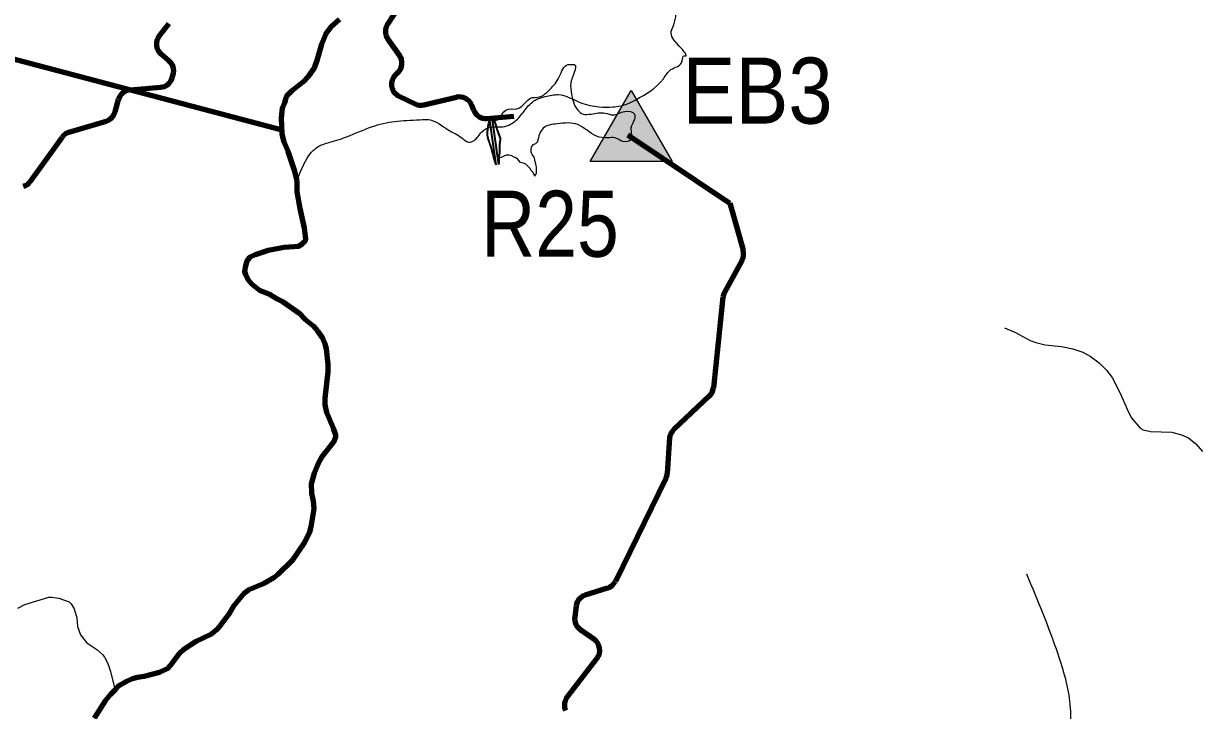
# Model space of a CAD drawing. Extents: x 553962 to 842807, y 8883888 to 9032388.
# Drawn here: x 736293 to 745215, y 8955895 to 8961096 of the extents above; entities that cross this region are included whole.
import ezdxf
from ezdxf.enums import TextEntityAlignment as Align

# ---------------------------------------------------------------- set-up
doc = ezdxf.new("R2010")
doc.units = 0
doc.header["$LTSCALE"] = 200
for name, color, linetype, lineweight in [('24', 7, 'Continuous', 25), ('53', 7, 'Continuous', 106), ('7', 7, 'Continuous', 90), ('8', 7, 'Continuous', 13), ('9', 7, 'Continuous', 90)]:
    doc.layers.add(name, color=color, linetype=linetype, lineweight=lineweight)

msp = doc.modelspace()

# ---------------------------------------------------------------- hatches: boundary and pattern name
at = {"layer": '7'}
msp.add_hatch(color=256, dxfattribs=at).paths.add_polyline_path([(740892.2, 8960589.6), (741203, 8960051.4), (740581.5, 8960051.4)])

# ---------------------------------------------------------------- linework, layer by layer
at = {"layer": '24', "lineweight": 53}
for points in [[(738683.6, 8961126.1), (738620.8, 8961070.7), (738578.4, 8961013.8), (738548.1, 8960940.1), (738513.2, 8960816.6), (738491.7, 8960757.4), (738449.6, 8960697.3), (738406.1, 8960651.4), (738323.2, 8960586.2), (738283.9, 8960545.5), (738277, 8960532.8), (738268.6, 8960495.4), (738251.1, 8960454.1), (738241.8, 8960382.7)], [(738241.8, 8960382.7), (738247.4, 8960259.4), (738263.5, 8960199.7), (738292.1, 8960130.8), (738340.4, 8959985), (738360.6, 8959903.9)], [(738360.8, 8959903.9), (738360.7, 8959903.7), (738361.7, 8959822), (738382.9, 8959696.5), (738416.4, 8959545.4), (738427.2, 8959466.2), (738423.7, 8959450.8), (738399.7, 8959425), (738374.6, 8959407.4), (738264.3, 8959400.5), (738143.3, 8959377.2), (738045, 8959345.3), (738001.8, 8959325.2), (737980.5, 8959290.7), (737969.3, 8959249.8), (737966.1, 8959217.4), (737972.2, 8959196.6), (737993.9, 8959155.2), (738018.3, 8959124.6), (738081.2, 8959074), (738160.4, 8959043.4), (738212.7, 8959010.5), (738252.1, 8958991.6), (738377.8, 8958902.9), (738423, 8958858.3), (738484.8, 8958807.8), (738518.2, 8958769.8)], [(738518.2, 8958769.8), (738553, 8958719.1), (738573.4, 8958671.6), (738584.2, 8958634.2), (738596.5, 8958516.6), (738595.5, 8958459.5), (738573.8, 8958260.1), (738574.3, 8958210.6), (738586, 8958151.5), (738636.9, 8958031.2), (738652.7, 8957981.1), (738654.3, 8957961.8), (738641.6, 8957929.6), (738548.2, 8957809.4), (738520.8, 8957759.5), (738492.3, 8957691), (738469.3, 8957611.9), (738471.1, 8957540.7), (738484.1, 8957483.4), (738489.5, 8957421.9), (738467.2, 8957284.5), (738453.4, 8957238.2), (738417.5, 8957163.1), (738326.3, 8957030.4), (738218, 8956923.9), (738186.3, 8956898.7), (738110, 8956853), (737993.5, 8956806), (737962, 8956783.2), (737881, 8956685.2), (737843.7, 8956619.2), (737789, 8956546.3), (737752.5, 8956505.2), (737714.4, 8956472.2), (737598.9, 8956418.2), (737504.9, 8956356), (737472.4, 8956325.7)], [(737472.4, 8956325.7), (737418.7, 8956252.2), (737418.7, 8956252.2), (737379.9, 8956210.5), (737322.3, 8956183.6), (737205.6, 8956151.2), (737156.3, 8956144.6), (737117.3, 8956134.5), (737071.6, 8956114.1), (737009.5, 8956078.2), (736986.8, 8956050.7), (736947.5, 8956013.9), (736911.1, 8955966.9), (736827.8, 8955836.5)]]:
    msp.add_lwpolyline(points, dxfattribs=at)
at = {"layer": '24'}
for points in [[(743717.7, 8958792.3), (743800.2, 8958756.1), (743911.5, 8958697.1), (743955.3, 8958681.4), (744025.6, 8958664.2), (744147.5, 8958649.6), (744235.2, 8958632.4), (744310.4, 8958606.9), (744365.4, 8958577), (744433.8, 8958526.9), (744488.9, 8958471.2), (744531.2, 8958417.1), (744593.7, 8958298.5), (744645, 8958175.7), (744676.8, 8958113.6), (744744.7, 8958031.2), (744766.2, 8958019.9), (744821.5, 8958007), (744983.3, 8958002), (745058, 8957983.2), (745110.2, 8957958), (745164.6, 8957914.2), (745215.4, 8957855.9)], [(736249.4, 8956670.3), (736303.6, 8956698.2), (736484.3, 8956752.4), (736504.6, 8956754.1), (736560.1, 8956744.7), (736638.9, 8956717.1), (736653.7, 8956703.3), (736677, 8956664.6), (736695.8, 8956596.6), (736700.2, 8956530.8), (736723, 8956467.7), (736771.5, 8956408), (736847.3, 8956356.8), (736891.3, 8956319.1), (736906.1, 8956297.9), (736929.7, 8956249.7), (736951.9, 8956189.6), (736985.2, 8956045.4)]]:
    msp.add_lwpolyline(points, dxfattribs=at)
for points in [[(738367.7, 8959924.4), (738437.2, 8960071.1), (738471.9, 8960121.3), (738537.5, 8960171.6), (738630.2, 8960202.5), (738765.3, 8960248.8), (738950.5, 8960322.2), (739124.2, 8960357), (739313.4, 8960368.5), (739359.7, 8960368.5), (739506.3, 8960291.3), (739610.6, 8960229.5), (739660.8, 8960198.6), (739703.2, 8960210.2), (739761.1, 8960275.8), (739826.7, 8960310.6), (739919.4, 8960314.5), (740031.3, 8960372.4), (740096.9, 8960453.5), (740178, 8960523), (740239.7, 8960542.3), (740340.1, 8960557.8), (740509.9, 8960496), (740648.9, 8960465.1), (740753.1, 8960465.1), (740865, 8960488.3), (740926.8, 8960519.2), (741135.2, 8960677.5), (741193.1, 8960747.1), (741278, 8960812.7), (741293.5, 8960851.3), (741300.5, 8960850.1), (741255.5, 8960925.1), (741195.5, 8961035.2), (741220.5, 8961105.2), (741225.5, 8961275.2), (741235.5, 8961375.3), (741255.5, 8961460.3), (741305.5, 8961510.3), (741355.4, 8961545.3), (741395.4, 8961605.3), (741440.4, 8961675.3), (741500.4, 8961730.4), (741545.4, 8961795.4), (741540.4, 8961925.4), (741555.4, 8962015.5), (741660.3, 8962135.5), (741690.3, 8962305.5), (741680.3, 8962425.6), (741700.3, 8962620.6), (741780.3, 8962700.7), (741975.2, 8962690.7), (742105.2, 8962630.6), (742195.2, 8962590.6), (742275.1, 8962580.6), (742390.1, 8962640.6), (742520.1, 8962655.6), (742770, 8962605.6), (742989.9, 8962550.6), (743104.8, 8962540.6), (743324.8, 8962590.6), (743524.7, 8962640.6), (743664.7, 8962635.6), (743774.6, 8962635.6), (743904.6, 8962675.7), (744079.5, 8962775.7), (744274.5, 8962990.7), (744539.4, 8963385.9), (744659.3, 8963580.9), (744879.3, 8963706), (745084.2, 8963786), (745299.1, 8963801), (745444.1, 8963831), (745664, 8963901), (745943.9, 8964026.1), (746173.8, 8964201.1), (746393.8, 8964276.1), (746543.7, 8964266.1), (746708.6, 8964376.2), (746898.6, 8964536.2), (747118.5, 8964656.2), (747248.5, 8964676.2), (747398.4, 8964766.3), (747428.4, 8964831.3), (747488.4, 8964891.3), (747623.3, 8964991.3), (747863.3, 8965106.4), (747993.2, 8965146.4), (748133.2, 8965221.4), (748228.1, 8965321.5), (748358.1, 8965451.5)], [(742465, 8951672.5), (742570.2, 8951896.3), (742530.8, 8952080.7), (742596.6, 8952304.5), (742780.8, 8952620.5), (742833.4, 8952791.7), (742793.9, 8953160.4), (742688.7, 8953489.6), (742715, 8953608.1), (742833.4, 8953555.4), (742938.7, 8953555.4), (743136.1, 8953779.2), (743280.8, 8954161.1), (743478.2, 8954332.2), (743780.8, 8954635.1), (744030.8, 8955095.9), (744188.8, 8955556.8), (744215.1, 8955938.6), (744123, 8956320.5), (743886.1, 8956926.2)]]:
    msp.add_spline(points, degree=3, dxfattribs=at)
at = {"layer": '53'}
for points in [[(738683.6, 8961126.1), (738620.8, 8961070.7), (738578.4, 8961013.8), (738548.1, 8960940.1), (738513.2, 8960816.6), (738491.7, 8960757.4), (738449.6, 8960697.3), (738406.1, 8960651.4), (738323.2, 8960586.2), (738283.9, 8960545.5), (738277, 8960532.8), (738268.6, 8960495.4), (738251.1, 8960454.1), (738241.8, 8960382.7)], [(738241.8, 8960382.7), (738247.4, 8960259.4), (738263.5, 8960199.7), (738292.1, 8960130.8), (738340.4, 8959985), (738360.6, 8959903.9)], [(738360.8, 8959903.9), (738360.7, 8959903.7), (738361.7, 8959822), (738382.9, 8959696.5), (738416.4, 8959545.4), (738427.2, 8959466.2), (738423.7, 8959450.8), (738399.7, 8959425), (738374.6, 8959407.4), (738264.3, 8959400.5), (738143.3, 8959377.2), (738045, 8959345.3), (738001.8, 8959325.2), (737980.5, 8959290.7), (737969.3, 8959249.8), (737966.1, 8959217.4), (737972.2, 8959196.6), (737993.9, 8959155.2), (738018.3, 8959124.6), (738081.2, 8959074), (738160.4, 8959043.4), (738212.7, 8959010.5), (738252.1, 8958991.6), (738377.8, 8958902.9), (738423, 8958858.3), (738484.8, 8958807.8), (738518.2, 8958769.8)], [(738360.8, 8959903.9), (738360.7, 8959903.7), (738361.7, 8959822), (738382.9, 8959696.5), (738416.4, 8959545.4), (738427.2, 8959466.2), (738423.7, 8959450.8), (738399.7, 8959425), (738374.6, 8959407.4), (738264.3, 8959400.5), (738143.3, 8959377.2), (738045, 8959345.3), (738001.8, 8959325.2), (737980.5, 8959290.7), (737969.3, 8959249.8), (737966.1, 8959217.4), (737972.2, 8959196.6), (737993.9, 8959155.2), (738018.3, 8959124.6), (738081.2, 8959074), (738160.4, 8959043.4), (738212.7, 8959010.5), (738252.1, 8958991.6), (738377.8, 8958902.9), (738423, 8958858.3), (738484.8, 8958807.8), (738518.2, 8958769.8)], [(738360.8, 8959903.9), (738360.7, 8959903.7), (738361.7, 8959822), (738382.9, 8959696.5), (738416.4, 8959545.4), (738427.2, 8959466.2), (738423.7, 8959450.8), (738399.7, 8959425), (738374.6, 8959407.4), (738264.3, 8959400.5), (738143.3, 8959377.2), (738045, 8959345.3), (738001.8, 8959325.2), (737980.5, 8959290.7), (737969.3, 8959249.8), (737966.1, 8959217.4), (737972.2, 8959196.6), (737993.9, 8959155.2), (738018.3, 8959124.6), (738081.2, 8959074), (738160.4, 8959043.4), (738212.7, 8959010.5), (738252.1, 8958991.6), (738377.8, 8958902.9), (738423, 8958858.3), (738484.8, 8958807.8), (738518.2, 8958769.8)], [(738518.2, 8958769.8), (738553, 8958719.1), (738573.4, 8958671.6), (738584.2, 8958634.2), (738596.5, 8958516.6), (738595.5, 8958459.5), (738573.8, 8958260.1), (738574.3, 8958210.6), (738586, 8958151.5), (738636.9, 8958031.2), (738652.7, 8957981.1), (738654.3, 8957961.8), (738641.6, 8957929.6), (738548.2, 8957809.4), (738520.8, 8957759.5), (738492.3, 8957691), (738469.3, 8957611.9), (738471.1, 8957540.7), (738484.1, 8957483.4), (738489.5, 8957421.9), (738467.2, 8957284.5), (738453.4, 8957238.2), (738417.5, 8957163.1), (738326.3, 8957030.4), (738218, 8956923.9), (738186.3, 8956898.7), (738110, 8956853), (737993.5, 8956806), (737962, 8956783.2), (737881, 8956685.2), (737843.7, 8956619.2), (737789, 8956546.3), (737752.5, 8956505.2), (737714.4, 8956472.2), (737598.9, 8956418.2), (737504.9, 8956356), (737472.4, 8956325.7)], [(738518.2, 8958769.8), (738553, 8958719.1), (738573.4, 8958671.6), (738584.2, 8958634.2), (738596.5, 8958516.6), (738595.5, 8958459.5), (738573.8, 8958260.1), (738574.3, 8958210.6), (738586, 8958151.5), (738636.9, 8958031.2), (738652.7, 8957981.1), (738654.3, 8957961.8), (738641.6, 8957929.6), (738548.2, 8957809.4), (738520.8, 8957759.5), (738492.3, 8957691), (738469.3, 8957611.9), (738471.1, 8957540.7), (738484.1, 8957483.4), (738489.5, 8957421.9), (738467.2, 8957284.5), (738453.4, 8957238.2), (738417.5, 8957163.1), (738326.3, 8957030.4), (738218, 8956923.9), (738186.3, 8956898.7), (738110, 8956853), (737993.5, 8956806), (737962, 8956783.2), (737881, 8956685.2), (737843.7, 8956619.2), (737789, 8956546.3), (737752.5, 8956505.2), (737714.4, 8956472.2), (737598.9, 8956418.2), (737504.9, 8956356), (737472.4, 8956325.7)], [(738518.2, 8958769.8), (738553, 8958719.1), (738573.4, 8958671.6), (738584.2, 8958634.2), (738596.5, 8958516.6), (738595.5, 8958459.5), (738573.8, 8958260.1), (738574.3, 8958210.6), (738586, 8958151.5), (738636.9, 8958031.2), (738652.7, 8957981.1), (738654.3, 8957961.8), (738641.6, 8957929.6), (738548.2, 8957809.4), (738520.8, 8957759.5), (738492.3, 8957691), (738469.3, 8957611.9), (738471.1, 8957540.7), (738484.1, 8957483.4), (738489.5, 8957421.9), (738467.2, 8957284.5), (738453.4, 8957238.2), (738417.5, 8957163.1), (738326.3, 8957030.4), (738218, 8956923.9), (738186.3, 8956898.7), (738110, 8956853), (737993.5, 8956806), (737962, 8956783.2), (737881, 8956685.2), (737843.7, 8956619.2), (737789, 8956546.3), (737752.5, 8956505.2), (737714.4, 8956472.2), (737598.9, 8956418.2), (737504.9, 8956356), (737472.4, 8956325.7)], [(737472.4, 8956325.7), (737418.7, 8956252.2), (737418.7, 8956252.2), (737379.9, 8956210.5), (737322.3, 8956183.6), (737205.6, 8956151.2), (737156.3, 8956144.6), (737117.3, 8956134.5), (737071.6, 8956114.1), (737009.5, 8956078.2), (736986.8, 8956050.7), (736947.5, 8956013.9), (736911.1, 8955966.9), (736827.8, 8955836.5)], [(737472.4, 8956325.7), (737418.7, 8956252.2), (737418.7, 8956252.2), (737379.9, 8956210.5), (737322.3, 8956183.6), (737205.6, 8956151.2), (737156.3, 8956144.6), (737117.3, 8956134.5), (737071.6, 8956114.1), (737009.5, 8956078.2), (736986.8, 8956050.7), (736947.5, 8956013.9), (736911.1, 8955966.9), (736827.8, 8955836.5)], [(737472.4, 8956325.7), (737418.7, 8956252.2), (737418.7, 8956252.2), (737379.9, 8956210.5), (737322.3, 8956183.6), (737205.6, 8956151.2), (737156.3, 8956144.6), (737117.3, 8956134.5), (737071.6, 8956114.1), (737009.5, 8956078.2), (736986.8, 8956050.7), (736947.5, 8956013.9), (736911.1, 8955966.9), (736827.8, 8955836.5)]]:
    msp.add_lwpolyline(points, dxfattribs=at)
at = {"layer": '7'}
for p, q in [((739464.6, 8961733.8), (739047.5, 8961090.5)), ((737319.2, 8961002), (737392, 8961095.6)), ((739050.1, 8960977.9), (739138, 8960855)), ((737393.1, 8960814.6), (737334.1, 8960863.8)), ((739126.2, 8960725), (739108.1, 8960707.5)), ((737417.4, 8960684.2), (737424.9, 8960709.1)), ((737099.8, 8960594.1), (737329.9, 8960613.3)), ((739134.8, 8960545.2), (739257.7, 8960487)), ((739323.4, 8960480.1), (739568.7, 8960537.8)), ((736986.3, 8960427.2), (737011.6, 8960520.6)), ((739685.1, 8960475.7), (739697.9, 8960441.8)), ((736636.5, 8960273), (736918.5, 8960357.6)), ((739800.2, 8960377.5), (740003.7, 8960395.4)), ((736344.2, 8959900.7), (736584, 8960235.4)), ((740866.3, 8960253.8), (741637.6, 8959737)), ((741637.6, 8959737), (741739.6, 8959380)), ((741731.1, 8959304.5), (741597.7, 8959060.8)), ((741586, 8959023.2), (741514.1, 8958337)), ((741483, 8958274.4), (741213.7, 8958022.5)), ((741182.2, 8957956), (741164.8, 8957689.8)), ((741154.7, 8957651.8), (740772, 8956872.8)), ((740712.4, 8956821.6), (740544.5, 8956768.5)), ((740475.6, 8956686.8), (740464.2, 8956604.4)), ((740505.6, 8956509.1), (740611.6, 8956434.3)), ((740633.3, 8956291.8), (740407, 8955996.4))]:
    msp.add_line(p, q, dxfattribs=at)
at = {"layer": '7', "lineweight": 25}
msp.add_lwpolyline([(740892.2, 8960589.6), (741203, 8960051.4), (740581.5, 8960051.4)], close=True, dxfattribs=at)
at = {"layer": '7'}
for centre, radius, start, end in [((739131.4, 8961036.1), 100, 147.03856, 215.59084), ((737398.1, 8960940.6), 100, 142.13871, 230.18054), ((737329.1, 8960737.8), 100, 343.30853, 50.18054), ((739056.7, 8960796.8), 100, 314.04309, 35.59084), ((737321.6, 8960712.9), 100, 274.76598, 343.30853), ((739177.6, 8960635.6), 100, 134.04309, 244.66939), ((737108.1, 8960494.4), 100, 94.76598, 164.8213), ((739591.6, 8960440.5), 100, 20.64959, 103.24682), ((739300.5, 8960577.4), 100, 244.66939, 283.24682), ((736889.7, 8960453.4), 100, 286.70702, 344.8213), ((739791.5, 8960477.1), 100, 200.64959, 275.02654), ((736665.3, 8960177.2), 100, 106.70702, 144.39043), ((736262.9, 8959958.9), 100, 287.58799, 324.39043), ((741643.4, 8959352.5), 100, 331.30576, 15.93805), ((741685.4, 8959012.8), 100, 151.30576, 174.02228), ((741414.7, 8958347.4), 100, 313.08329, 354.02228), ((741282, 8957949.4), 100, 133.08329, 176.27041), ((741064.2, 8957696.3), 100.8, 333.83572, 356.27041), ((740682.2, 8956916.9), 100, 287.53356, 333.83572), ((740574.7, 8956673.2), 100, 107.53356, 172.15045), ((740563.3, 8956590.8), 100, 172.15045, 234.7693), ((740553.9, 8956352.6), 100, 322.53725, 54.7693), ((740486.3, 8955935.6), 100, 142.53725, 203.66068)]:
    msp.add_arc(centre, radius, start, end, dxfattribs=at)
at = {"layer": '8', "lineweight": 35}
for p, q in [((739817.6, 8960379), (739868.5, 8960025.1)), ((739837.6, 8960380.8), (739888.3, 8960027.9))]:
    msp.add_line(p, q, dxfattribs=at)
at = {"layer": '8'}
for points in [[(739842, 8960349.8), (739859.2, 8960357.6), (739877.8, 8960367.2), (739896.2, 8960377.3), (739908.7, 8960393.3), (739914.3, 8960413), (739927.2, 8960428.5), (739943.4, 8960441), (739962.3, 8960448.7), (739982.6, 8960449.2), (740003.8, 8960447), (740026.8, 8960449.7), (740046.8, 8960458.4), (740065.3, 8960471.4), (740080.5, 8960485.9), (740094.2, 8960501.5), (740109.1, 8960515.5), (740124.3, 8960529), (740143.4, 8960535.4), (740163.7, 8960536.3), (740186.5, 8960539)], [(740186.5, 8960539), (740206.3, 8960542.5), (740224.9, 8960550.6), (740225.8, 8960551)], [(740182.8, 8960200.7), (740167, 8960184.3), (740147.2, 8960178.5), (740134.4, 8960162.8), (740131.8, 8960142.2), (740131.5, 8960121.7), (740141.3, 8960103), (740153.8, 8960083.7), (740161.1, 8960063.1), (740164, 8960042.5), (740171.1, 8960023.5), (740173.2, 8960003), (740173, 8959981.7), (740171.5, 8959961.3), (740165, 8959950), (740161.3, 8959939.9), (740150, 8959968.6), (740135.5, 8959982.7), (740124, 8960000.2), (740110.8, 8960016.7), (740093.8, 8960030.6), (740073.7, 8960038.9), (740054, 8960044.4), (740039.6, 8960060.5), (740025.1, 8960075.7), (740006, 8960083.6), (739987.3, 8960093.3), (739967.1, 8960099.6), (739946.6, 8960098.2), (739927.8, 8960091.4), (739908.8, 8960082.2), (739888.4, 8960079.1), (739881.2, 8960077.2), (739842, 8960349.8)]]:
    msp.add_lwpolyline(points, dxfattribs=at)
msp.add_spline([(740225.8, 8960551), (740277.6, 8960598.2), (740347.1, 8960692), (740414.1, 8960785.8), (740454.2, 8960785.8), (740460.9, 8960785.8), (740460.9, 8960725.5), (740434.2, 8960645.1), (740440.8, 8960558.1), (740460.9, 8960484.4), (740527.9, 8960410.8), (740588.2, 8960410.8), (740695.3, 8960417.5), (740755.6, 8960404.1), (740842.6, 8960430.9), (740916.3, 8960410.8), (740916.3, 8960370.6), (740889.5, 8960303.6), (740889.5, 8960216.6), (740829.2, 8960203.2), (740769, 8960230), (740715.4, 8960230), (740628.3, 8960243.4), (740487.7, 8960330.4), (740333.7, 8960337.1), (740226.6, 8960303.6), (740182.8, 8960200.7)], degree=3, dxfattribs=at)
at = {"layer": '8', "lineweight": 35}
for points in [[(739817.6, 8960379), (739811.9, 8960340), (739805.8, 8960308.6), (739803.5, 8960287.2), (739801.2, 8960272.7), (739821.8, 8960184.8), (739835.6, 8960142.1), (739853.9, 8960065.7), (739868.5, 8960025.1)], [(739837.6, 8960380.8), (739855.4, 8960354.5), (739868.4, 8960324.7), (739877.6, 8960288.8), (739897.4, 8960233.8), (739900.5, 8960220), (739898.2, 8960203.2), (739895.9, 8960157.3), (739891.3, 8960078.7), (739888.3, 8960027.9)]]:
    msp.add_spline(points, degree=3, dxfattribs=at)
at = {"layer": '9'}
msp.add_line((738230.2, 8960292.9), (727062.8, 8963254.1), dxfattribs=at)
for points in [[(738683.6, 8961126.1), (738620.8, 8961070.7), (738578.4, 8961013.8), (738548.1, 8960940.1), (738513.2, 8960816.6), (738491.7, 8960757.4), (738449.6, 8960697.3), (738406.1, 8960651.4), (738323.2, 8960586.2), (738283.9, 8960545.5), (738277, 8960532.8), (738268.6, 8960495.4), (738251.1, 8960454.1), (738241.8, 8960382.7)], [(738241.8, 8960382.7), (738247.4, 8960259.4), (738263.5, 8960199.7), (738292.1, 8960130.8), (738340.4, 8959985), (738360.6, 8959903.9)], [(738245.8, 8960293.6), (738247.4, 8960259.4), (738263.5, 8960199.7), (738292.1, 8960130.8), (738340.4, 8959985), (738360.6, 8959903.9)], [(738360.8, 8959903.9), (738360.7, 8959903.7), (738361.7, 8959822), (738382.9, 8959696.5), (738416.4, 8959545.4), (738427.2, 8959466.2), (738423.7, 8959450.8), (738399.7, 8959425), (738374.6, 8959407.4), (738264.3, 8959400.5), (738143.3, 8959377.2), (738045, 8959345.3), (738001.8, 8959325.2), (737980.5, 8959290.7), (737969.3, 8959249.8), (737966.1, 8959217.4), (737972.2, 8959196.6), (737993.9, 8959155.2), (738018.3, 8959124.6), (738081.2, 8959074), (738160.4, 8959043.4), (738212.7, 8959010.5), (738252.1, 8958991.6), (738377.8, 8958902.9), (738423, 8958858.3), (738484.8, 8958807.8), (738518.2, 8958769.8)], [(738518.2, 8958769.8), (738553, 8958719.1), (738573.4, 8958671.6), (738584.2, 8958634.2), (738596.5, 8958516.6), (738595.5, 8958459.5), (738573.8, 8958260.1), (738574.3, 8958210.6), (738586, 8958151.5), (738636.9, 8958031.2), (738652.7, 8957981.1), (738654.3, 8957961.8), (738641.6, 8957929.6), (738548.2, 8957809.4), (738520.8, 8957759.5), (738492.3, 8957691), (738469.3, 8957611.9), (738471.1, 8957540.7), (738484.1, 8957483.4), (738489.5, 8957421.9), (738467.2, 8957284.5), (738453.4, 8957238.2), (738417.5, 8957163.1), (738326.3, 8957030.4), (738218, 8956923.9), (738186.3, 8956898.7), (738110, 8956853), (737993.5, 8956806), (737962, 8956783.2), (737881, 8956685.2), (737843.7, 8956619.2), (737789, 8956546.3), (737752.5, 8956505.2), (737714.4, 8956472.2), (737598.9, 8956418.2), (737594, 8956415)], [(737594, 8956415), (737504.9, 8956356), (737472.4, 8956325.7)], [(737472.4, 8956325.7), (737418.7, 8956252.2), (737418.7, 8956252.2), (737379.9, 8956210.5), (737322.3, 8956183.6), (737205.6, 8956151.2), (737156.3, 8956144.6), (737117.3, 8956134.5), (737071.6, 8956114.1), (737009.5, 8956078.2), (736986.8, 8956050.7), (736947.5, 8956013.9), (736911.1, 8955966.9), (736827.8, 8955836.5)]]:
    msp.add_lwpolyline(points, dxfattribs=at)

# ---------------------------------------------------------------- texts
at = {"layer": '7', "width": 0.9}
msp.add_text('EB3', height=500, dxfattribs=at).set_placement((741847.6, 8960338), align=Align.CENTER)
at = {"layer": '9', "width": 0.85}
msp.add_text('R25', height=500, dxfattribs=at).set_placement((740276.7, 8959330), align=Align.CENTER)

doc.saveas('drawing.dxf')
